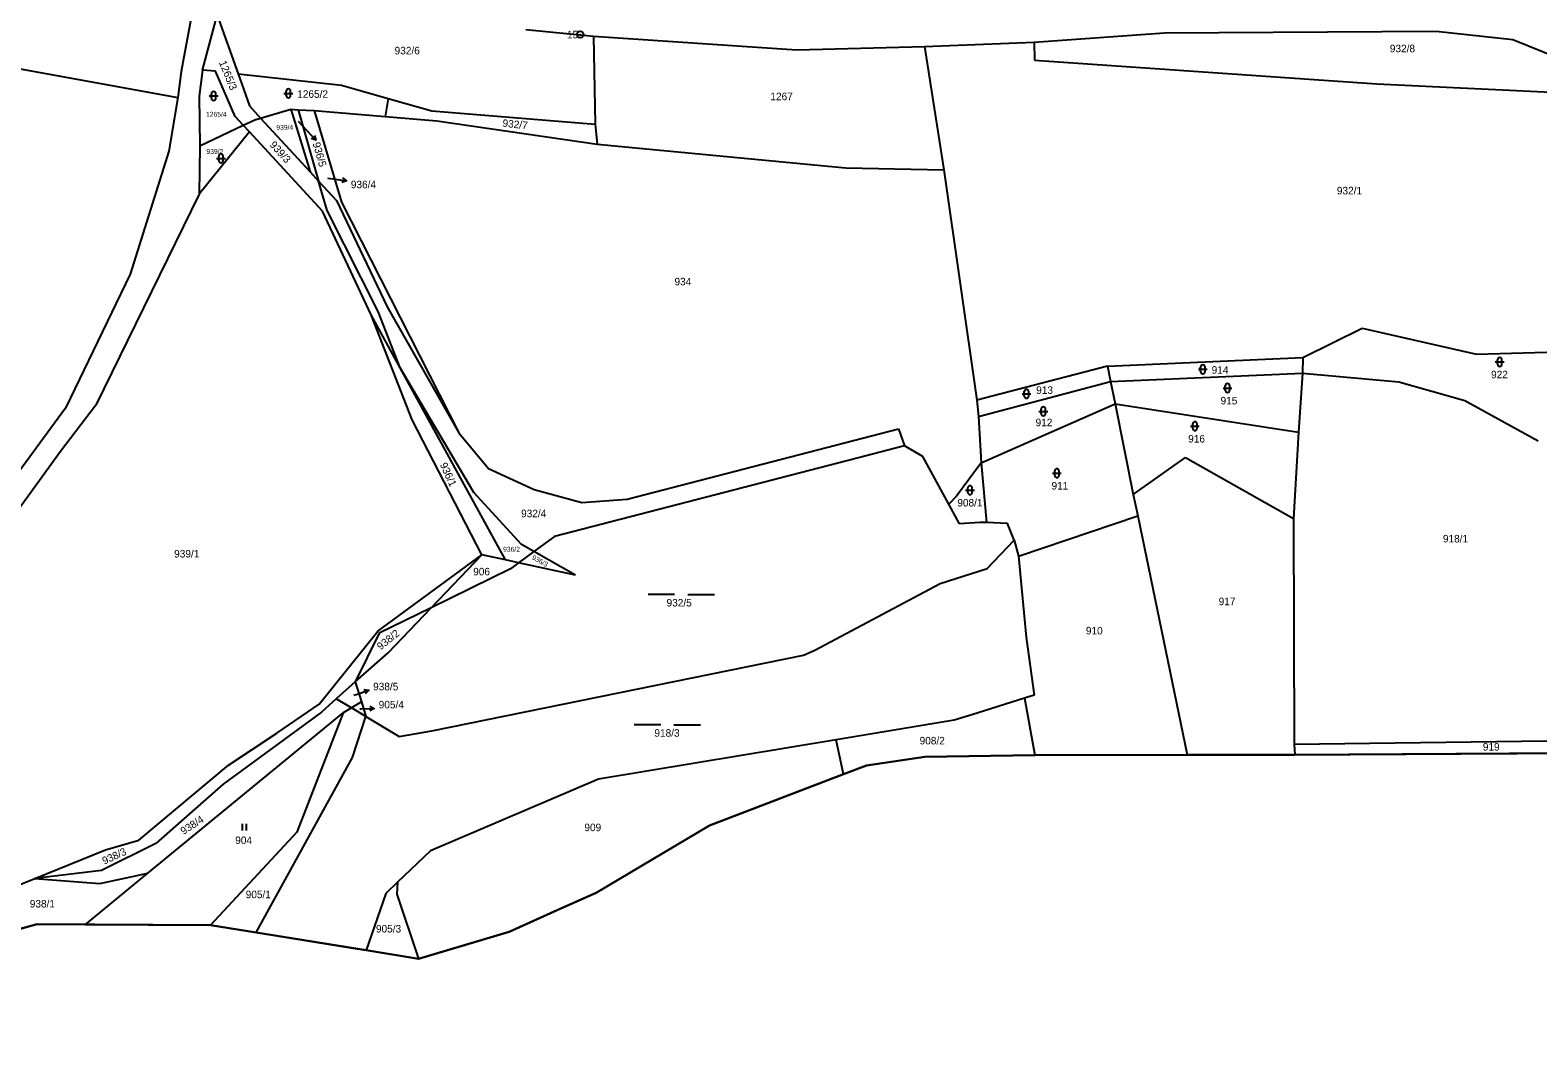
# Model space of a CAD drawing. Extents: x -760642 to -757221, y -1092371 to -1088855.
# Drawn here: x -759213 to -758872.5, y -1091814.5 to -1091585.2 of the extents above; entities that cross this region are included whole.
import ezdxf

# ---------------------------------------------------------------- set-up
doc = ezdxf.new("R2010")
doc.units = 0
for name, color, linetype in [('Vrstva 1', 7, 'Continuous'), ('Vrstva 13', 7, 'Continuous'), ('Vrstva 16', 7, 'Continuous'), ('Vrstva 17', 7, 'Continuous'), ('Vrstva 18', 7, 'Continuous'), ('Vrstva 24', 7, 'Continuous'), ('Vrstva 25', 7, 'Continuous'), ('Vrstva 28', 7, 'Continuous')]:
    doc.layers.add(name, color=color, linetype=linetype)

msp = doc.modelspace()

# ---------------------------------------------------------------- linework, layer by layer
at = {"layer": 'Vrstva 1'}
for p, q in [((-759176.55, -1091581.93), (-759178.92, -1091594.54)), ((-759174.11, -1091594.26), (-759170.74, -1091581.78)), ((-759170.74, -1091581.78), (-759166.06, -1091595.03)), ((-759101.04, -1091585.03), (-759085.76, -1091586.53)), ((-758986.21, -1091587.88), (-758956.8, -1091585.78)), ((-758956.8, -1091585.78), (-758895.46, -1091585.39)), ((-758895.46, -1091585.39), (-758878.15, -1091587.31)), ((-759250.54, -1091587.55), (-759179.64, -1091600.4)), ((-759085.76, -1091586.53), (-759039.8, -1091589.64)), ((-759085.76, -1091586.53), (-759085.35, -1091606.45)), ((-759039.8, -1091589.64), (-759011.02, -1091588.85)), ((-759011.02, -1091588.85), (-758986.21, -1091587.88)), ((-759011.02, -1091588.85), (-759006.65, -1091616.77)), ((-758986.21, -1091587.88), (-758986.18, -1091592)), ((-758878.15, -1091587.31), (-758859.64, -1091594.74)), ((-758986.18, -1091592), (-758908.83, -1091597.32)), ((-759178.92, -1091594.54), (-759179.64, -1091600.4)), ((-759174.11, -1091594.26), (-759174.81, -1091600.08)), ((-759171.13, -1091594.48), (-759174.11, -1091594.26)), ((-759166.71, -1091604.68), (-759171.13, -1091594.48)), ((-759166.06, -1091595.03), (-759142.72, -1091597.62)), ((-759166.06, -1091595.03), (-759163.48, -1091602.3)), ((-759142.72, -1091597.62), (-759132.11, -1091600.61)), ((-758908.83, -1091597.32), (-758853.33, -1091599.95)), ((-759179.64, -1091600.4), (-759181.67, -1091612.52)), ((-759174.81, -1091600.08), (-759174.68, -1091611.34)), ((-759163.48, -1091602.3), (-759160.95, -1091605.05)), ((-759160.95, -1091605.05), (-759154.16, -1091603.06)), ((-759154.16, -1091603.06), (-759149.77, -1091617.2)), ((-759154.16, -1091603.06), (-759152.5, -1091603.17)), ((-759132.11, -1091600.61), (-759132.79, -1091604.71)), ((-759132.11, -1091600.61), (-759122.26, -1091603.38)), ((-759164.88, -1091606.67), (-759166.71, -1091604.68)), ((-759164.88, -1091606.67), (-759162.29, -1091605.44)), ((-759162.29, -1091605.44), (-759160.95, -1091605.05)), ((-759160.95, -1091605.05), (-759149.77, -1091617.2)), ((-759152.5, -1091603.17), (-759148.85, -1091603.34)), ((-759152.5, -1091603.17), (-759147.85, -1091619.28)), ((-759148.85, -1091603.34), (-759142.71, -1091624.05)), ((-759148.85, -1091603.34), (-759132.79, -1091604.71)), ((-759132.79, -1091604.71), (-759121.12, -1091605.65)), ((-759122.26, -1091603.38), (-759085.35, -1091606.45)), ((-759121.12, -1091605.65), (-759084.94, -1091610.93)), ((-759085.35, -1091606.45), (-759084.94, -1091610.93)), ((-759163.48, -1091608.19), (-759174.84, -1091622.25)), ((-759174.68, -1091611.34), (-759164.88, -1091606.67)), ((-759163.48, -1091608.19), (-759164.88, -1091606.67)), ((-759147.01, -1091626.07), (-759163.48, -1091608.19)), ((-759181.67, -1091612.52), (-759190.38, -1091640.33)), ((-759174.68, -1091611.34), (-759174.84, -1091622.25)), ((-759084.94, -1091610.93), (-759028.78, -1091616.26)), ((-759028.78, -1091616.26), (-759006.65, -1091616.77)), ((-759149.77, -1091617.2), (-759147.85, -1091619.28)), ((-759147.85, -1091619.28), (-759143.81, -1091623.68)), ((-759145.94, -1091625.91), (-759147.85, -1091619.28)), ((-759006.65, -1091616.77), (-758999.15, -1091668.78)), ((-759174.84, -1091622.25), (-759198.14, -1091669.91)), ((-759135.98, -1091649.51), (-759147.01, -1091626.07)), ((-759134.43, -1091648.78), (-759145.94, -1091625.91)), ((-759143.81, -1091623.68), (-759132.39, -1091647.72)), ((-759142.71, -1091624.05), (-759116.16, -1091676.21)), ((-759190.38, -1091640.33), (-759204.99, -1091670.57)), ((-759126.74, -1091673.27), (-759135.98, -1091649.51)), ((-759129.43, -1091661.45), (-759135.98, -1091649.51)), ((-759129.43, -1091661.45), (-759134.43, -1091648.78)), ((-759132.39, -1091647.72), (-759116.16, -1091676.21)), ((-758925.53, -1091659.13), (-758912.16, -1091652.54)), ((-758912.16, -1091652.54), (-758886.3, -1091658.39)), ((-758969.66, -1091661.1), (-758925.53, -1091659.13)), ((-758925.53, -1091659.13), (-758925.63, -1091662.7)), ((-758886.3, -1091658.39), (-758865.25, -1091657.8)), ((-759112.77, -1091689.65), (-759129.43, -1091661.45)), ((-759105.64, -1091704.9), (-759129.43, -1091661.45)), ((-758969.66, -1091661.1), (-758999.15, -1091668.78)), ((-758969.66, -1091661.1), (-758968.96, -1091664.6)), ((-758968.96, -1091664.6), (-758925.63, -1091662.7)), ((-758925.63, -1091662.7), (-758926.52, -1091676.06)), ((-758925.63, -1091662.7), (-758903.87, -1091664.62)), ((-758998.78, -1091672.5), (-758968.96, -1091664.6)), ((-758968.96, -1091664.6), (-758967.96, -1091669.59)), ((-758903.87, -1091664.62), (-758888.92, -1091668.86)), ((-759204.99, -1091670.57), (-759219.73, -1091690.6)), ((-759198.14, -1091669.91), (-759206.15, -1091680.38)), ((-758999.15, -1091668.78), (-758998.78, -1091672.5)), ((-758991.72, -1091680.08), (-758967.96, -1091669.59)), ((-758967.96, -1091669.59), (-758926.52, -1091676.06)), ((-758967.96, -1091669.59), (-758963.85, -1091690.12)), ((-758888.92, -1091668.86), (-758872.38, -1091677.98)), ((-759111.01, -1091703.72), (-759126.74, -1091673.27)), ((-758998.78, -1091672.5), (-758998.18, -1091682.94)), ((-759116.16, -1091676.21), (-759109.46, -1091684.27)), ((-759078.19, -1091691.15), (-759016.89, -1091675.29)), ((-759016.89, -1091675.29), (-759015.55, -1091679.13)), ((-758926.52, -1091676.06), (-758927.65, -1091695.54)), ((-759206.15, -1091680.38), (-759216.01, -1091694.01)), ((-759015.55, -1091679.13), (-759026.18, -1091681.88)), ((-759011.36, -1091681.5), (-759015.55, -1091679.13)), ((-758998.18, -1091682.94), (-758991.72, -1091680.08)), ((-759109.46, -1091684.27), (-759099.18, -1091688.96)), ((-759026.18, -1091681.88), (-759094.61, -1091699.57)), ((-759005.54, -1091692.26), (-759011.36, -1091681.5)), ((-758998.18, -1091682.94), (-759003.8, -1091690.47)), ((-758998.18, -1091682.94), (-758997.01, -1091696.45)), ((-758963.85, -1091690.12), (-758952.02, -1091681.78)), ((-758952.02, -1091681.78), (-758927.65, -1091695.54)), ((-759102.05, -1091701.4), (-759112.77, -1091689.65)), ((-759099.18, -1091688.96), (-759088.37, -1091691.95)), ((-759088.37, -1091691.95), (-759078.19, -1091691.15)), ((-759003.8, -1091690.47), (-759005.54, -1091692.26)), ((-758963.85, -1091690.12), (-758962.85, -1091694.95)), ((-759003.1, -1091696.76), (-759005.54, -1091692.26)), ((-758989.74, -1091704.06), (-758962.85, -1091694.95)), ((-758962.85, -1091694.95), (-758951.68, -1091748.9)), ((-758998.54, -1091696.43), (-759003.1, -1091696.76)), ((-758997.01, -1091696.45), (-758998.54, -1091696.43)), ((-758992.22, -1091696.64), (-758997.01, -1091696.45)), ((-758990.76, -1091700.39), (-758992.22, -1091696.64)), ((-758927.65, -1091695.54), (-758927.48, -1091746.51)), ((-759099.25, -1091702.99), (-759102.05, -1091701.4)), ((-759094.61, -1091699.57), (-759099.25, -1091702.99)), ((-758996.82, -1091706.82), (-758990.76, -1091700.39)), ((-758990.76, -1091700.39), (-758989.74, -1091704.06)), ((-759134.46, -1091720.98), (-759111.01, -1091703.72)), ((-759111.01, -1091703.72), (-759122.46, -1091715.7)), ((-759105.64, -1091704.9), (-759111.01, -1091703.72)), ((-759102.7, -1091705.54), (-759105.64, -1091704.9)), ((-759099.25, -1091702.99), (-759102.7, -1091705.54)), ((-759089.81, -1091708.36), (-759099.25, -1091702.99)), ((-758989.74, -1091704.06), (-758988.05, -1091722.33)), ((-759104.54, -1091706.9), (-759122.46, -1091715.7)), ((-759102.7, -1091705.54), (-759104.54, -1091706.9)), ((-759089.81, -1091708.36), (-759102.7, -1091705.54)), ((-759007.49, -1091710.24), (-758996.82, -1091706.82)), ((-759035.77, -1091725.3), (-759007.49, -1091710.24)), ((-759122.46, -1091715.7), (-759134.19, -1091721.46)), ((-759132.18, -1091725.88), (-759122.46, -1091715.7)), ((-759147.73, -1091737.52), (-759134.46, -1091720.98)), ((-759134.19, -1091721.46), (-759139.57, -1091732.41)), ((-759038.32, -1091726.45), (-759035.77, -1091725.3)), ((-758988.05, -1091722.33), (-758986.25, -1091735.43)), ((-759139.57, -1091732.41), (-759132.18, -1091725.88)), ((-759122.3, -1091743.49), (-759038.32, -1091726.45)), ((-759139.57, -1091732.41), (-759143.86, -1091736.28)), ((-759139.57, -1091732.41), (-759138.18, -1091736.98)), ((-758986.25, -1091735.43), (-758988.45, -1091736.13)), ((-759157.27, -1091744.01), (-759147.73, -1091737.52)), ((-759143.86, -1091736.28), (-759147.23, -1091739.33)), ((-759140.45, -1091738.32), (-759143.86, -1091736.28)), ((-759140.45, -1091738.32), (-759142.3, -1091739.42)), ((-759138.18, -1091736.98), (-759140.45, -1091738.32)), ((-759137.17, -1091740.29), (-759140.45, -1091738.32)), ((-759138.18, -1091736.98), (-759137.17, -1091740.29)), ((-758988.45, -1091736.13), (-759000.34, -1091739.88)), ((-758988.45, -1091736.13), (-758986.11, -1091749.03)), ((-759186.44, -1091775.71), (-759142.3, -1091739.42)), ((-759147.23, -1091739.33), (-759169.41, -1091755.57)), ((-759142.3, -1091739.42), (-759152.76, -1091766.41)), ((-759140.23, -1091749.56), (-759137.17, -1091740.29)), ((-759137.17, -1091740.29), (-759129.63, -1091744.81)), ((-759004.32, -1091741.13), (-759030.99, -1091745.54)), ((-759000.34, -1091739.88), (-759004.32, -1091741.13)), ((-759168.23, -1091751.29), (-759157.27, -1091744.01)), ((-759129.63, -1091744.81), (-759122.3, -1091743.49)), ((-759030.99, -1091745.54), (-759084.6, -1091754.42)), ((-759029.27, -1091753.3), (-759030.99, -1091745.54)), ((-758927.48, -1091746.51), (-758857.98, -1091745.59)), ((-758927.48, -1091746.51), (-758927.37, -1091748.94)), ((-759188.49, -1091768.23), (-759168.23, -1091751.29)), ((-759161.94, -1091789.1), (-759140.23, -1091749.56)), ((-759169.41, -1091755.57), (-759184.64, -1091769)), ((-759084.6, -1091754.42), (-759122.55, -1091770.65)), ((-759152.76, -1091766.41), (-759172.28, -1091787.43)), ((-759184.64, -1091769), (-759196.9, -1091775.06)), ((-759195.98, -1091770.43), (-759188.49, -1091768.23)), ((-759211.96, -1091776.89), (-759195.98, -1091770.43)), ((-759122.55, -1091770.65), (-759130, -1091777.72)), ((-759196.9, -1091775.06), (-759211.96, -1091776.89)), ((-759200.49, -1091787.26), (-759186.44, -1091775.71)), ((-759197.29, -1091778.03), (-759186.44, -1091775.71)), ((-759236.72, -1091786.9), (-759211.96, -1091776.89)), ((-759211.96, -1091776.89), (-759197.29, -1091778.03)), ((-759130, -1091777.72), (-759132.69, -1091780.27)), ((-759130, -1091777.72), (-759130.18, -1091780.42)), ((-759132.69, -1091780.27), (-759137.1, -1091793.11)), ((-759130.18, -1091780.42), (-759125.32, -1091795.01))]:
    msp.add_line(p, q, dxfattribs=at)
at = {"layer": 'Vrstva 13'}
for p, q in [((-759024.12, -1091751.33), (-759010.94, -1091749.41)), ((-759010.94, -1091749.41), (-758986.11, -1091749.03)), ((-758986.11, -1091749.03), (-758951.68, -1091748.9)), ((-758951.68, -1091748.9), (-758927.37, -1091748.94)), ((-758927.37, -1091748.94), (-758858.2, -1091748.53)), ((-759029.27, -1091753.3), (-759024.12, -1091751.33)), ((-759059.56, -1091764.89), (-759029.27, -1091753.3)), ((-759085.17, -1091780.09), (-759059.56, -1091764.89)), ((-759093.14, -1091783.66), (-759085.17, -1091780.09)), ((-759104.81, -1091788.91), (-759093.14, -1091783.66)), ((-759235.47, -1091793.76), (-759211.44, -1091787.19)), ((-759211.44, -1091787.19), (-759200.49, -1091787.26)), ((-759200.49, -1091787.26), (-759172.28, -1091787.43)), ((-759172.28, -1091787.43), (-759161.94, -1091789.1)), ((-759161.94, -1091789.1), (-759157.72, -1091789.78)), ((-759157.72, -1091789.78), (-759140.15, -1091792.62)), ((-759125.32, -1091795.01), (-759104.81, -1091788.91)), ((-759140.15, -1091792.62), (-759137.1, -1091793.11)), ((-759137.1, -1091793.11), (-759125.32, -1091795.01))]:
    msp.add_line(p, q, dxfattribs=at)
at = {"layer": 'Vrstva 16'}
for p, q in [((-759152.48, -1091605.75), (-759150.53, -1091607.87)), ((-759150.53, -1091607.87), (-759148.495, -1091610.074)), ((-759145.76, -1091618.64), (-759144.54, -1091618.81)), ((-759144.54, -1091618.81), (-759141.567, -1091619.214)), ((-759139.88, -1091735.43), (-759139.39, -1091735.27)), ((-759139.39, -1091735.27), (-759136.536, -1091734.347)), ((-759138.54, -1091738.53), (-759138.28, -1091738.52)), ((-759138.28, -1091738.52), (-759135.281, -1091738.437))]:
    msp.add_line(p, q, dxfattribs=at)
for points in [[(-759148.806, -1091609), (-759148.495, -1091610.074), (-759149.54, -1091609.678)], [(-759142.491, -1091618.584), (-759141.567, -1091619.214), (-759142.626, -1091619.575)], [(-759137.641, -1091734.179), (-759136.536, -1091734.347), (-759137.333, -1091735.13)], [(-759136.295, -1091737.965), (-759135.281, -1091738.437), (-759136.267, -1091738.965)]]:
    msp.add_lwpolyline(points, dxfattribs=at)
at = {"layer": 'Vrstva 24'}
for radius in [0.75, 0.0327]:
    msp.add_circle((-759088.78, -1091586.18), radius, dxfattribs=at)
at = {"layer": 'Vrstva 25'}
for p, q in [((-759172.06, -1091600.56), (-759172.06, -1091599.56)), ((-759171.06, -1091600.56), (-759171.06, -1091599.56)), ((-759155.68, -1091599.47), (-759153.68, -1091599.47)), ((-759155.18, -1091599.97), (-759155.18, -1091598.97)), ((-759154.18, -1091599.97), (-759154.18, -1091598.97)), ((-759172.56, -1091600.06), (-759170.56, -1091600.06)), ((-759170.92, -1091614.15), (-759168.92, -1091614.15)), ((-759170.42, -1091614.65), (-759170.42, -1091613.65)), ((-759169.42, -1091614.65), (-759169.42, -1091613.65)), ((-758882.07, -1091660.15), (-758880.07, -1091660.15)), ((-758881.57, -1091660.65), (-758881.57, -1091659.65)), ((-758880.57, -1091660.65), (-758880.57, -1091659.65)), ((-758949.14, -1091661.81), (-758947.14, -1091661.81)), ((-758948.64, -1091662.31), (-758948.64, -1091661.31)), ((-758947.64, -1091662.31), (-758947.64, -1091661.31)), ((-758988.96, -1091667.37), (-758986.96, -1091667.37)), ((-758988.46, -1091667.87), (-758988.46, -1091666.87)), ((-758987.46, -1091667.87), (-758987.46, -1091666.87)), ((-758943.57, -1091666.05), (-758941.57, -1091666.05)), ((-758943.07, -1091666.55), (-758943.07, -1091665.55)), ((-758942.07, -1091666.55), (-758942.07, -1091665.55)), ((-758984.66, -1091671.83), (-758984.66, -1091670.83)), ((-758983.66, -1091671.83), (-758983.66, -1091670.83)), ((-758985.16, -1091671.33), (-758983.16, -1091671.33)), ((-758950.43, -1091675.16), (-758950.43, -1091674.16)), ((-758949.43, -1091675.16), (-758949.43, -1091674.16)), ((-758950.93, -1091674.66), (-758948.93, -1091674.66)), ((-758981.6, -1091685.78), (-758981.6, -1091684.78)), ((-758980.6, -1091685.78), (-758980.6, -1091684.78)), ((-758982.1, -1091685.28), (-758980.1, -1091685.28)), ((-759001.72, -1091689.12), (-758999.72, -1091689.12)), ((-759001.22, -1091689.62), (-759001.22, -1091688.62)), ((-759000.22, -1091689.62), (-759000.22, -1091688.62)), ((-759067.45, -1091712.71), (-759073.45, -1091712.71)), ((-759064.45, -1091712.71), (-759058.45, -1091712.71)), ((-759070.59, -1091742.14), (-759076.59, -1091742.14)), ((-759067.59, -1091742.14), (-759061.59, -1091742.14)), ((-759165.137, -1091764.515), (-759165.137, -1091766.015)), ((-759164.115, -1091766.015), (-759164.115, -1091764.515))]:
    msp.add_line(p, q, dxfattribs=at)
for centre, start, end in [((-759171.56, -1091599.56), 0, 180), ((-759154.68, -1091598.97), 0, 180), ((-759171.56, -1091600.56), 180, 0), ((-759154.68, -1091599.97), 180, 0), ((-759169.92, -1091613.65), 0, 180), ((-759169.92, -1091614.65), 180, 0), ((-758948.14, -1091661.31), 0, 180), ((-758881.07, -1091659.65), 0, 180), ((-758881.07, -1091660.65), 180, 0), ((-758948.14, -1091662.31), 180, 0), ((-758987.96, -1091666.87), 0, 180), ((-758942.57, -1091665.55), 0, 180), ((-758942.57, -1091666.55), 180, 0), ((-758987.96, -1091667.87), 180, 0), ((-758984.16, -1091670.83), 0, 180), ((-758984.16, -1091671.83), 180, 0), ((-758949.93, -1091674.16), 0, 180), ((-758949.93, -1091675.16), 180, 0), ((-758981.1, -1091684.78), 0, 180), ((-759000.72, -1091688.62), 0, 180), ((-758981.1, -1091685.78), 180, 0), ((-759000.72, -1091689.62), 180, 0)]:
    msp.add_arc(centre, 0.5, start, end, dxfattribs=at)
at = {"layer": 'Vrstva 28'}
msp.add_lwpolyline([(-758854.73, -1091748.51), (-758927.37, -1091748.94), (-758951.68, -1091748.9), (-758986.11, -1091749.03), (-759010.94, -1091749.41), (-759024.12, -1091751.33), (-759029.27, -1091753.3), (-759059.56, -1091764.89), (-759085.17, -1091780.09), (-759093.14, -1091783.66), (-759104.81, -1091788.91), (-759125.32, -1091795.01), (-759137.1, -1091793.11), (-759161.94, -1091789.1), (-759172.28, -1091787.43), (-759211.44, -1091787.19), (-759235.47, -1091793.76), (-759246.02, -1091793.76), (-759269.45, -1091797.46), (-759259.52, -1091831.81)], dxfattribs=at)

# ---------------------------------------------------------------- texts
at = {"layer": 'Vrstva 16'}
msp.add_text('936/5', height=1.7, rotation=285.67953, dxfattribs=at).set_placement((-759149.217, -1091610.769))
for s, p in [('936/4', (-759140.57, -1091620.91)), ('938/5', (-759135.54, -1091734.35)), ('905/4', (-759134.28, -1091738.44))]:
    msp.add_text(s, height=1.7, dxfattribs=at).set_placement(p)
at = {"layer": 'Vrstva 17'}
msp.add_text('15', height=1.7, dxfattribs=at).set_placement((-759091.751, -1091587.03))
at = {"layer": 'Vrstva 18'}
for s, height, p in [('932/6', 1.7, (-759130.68, -1091590.65)), ('932/8', 1.7, (-758905.89, -1091590.18)), ('1265/2', 1.7, (-759152.68, -1091600.47)), ('1267', 1.7, (-759045.81, -1091601.01)), ('1265/4', 1.1, (-759173.29, -1091604.74)), ('936/5', 0.1, (-759152.626, -1091605.75)), ('939/4', 1.1, (-759157.404, -1091607.7)), ('939/2', 1.1, (-759173.19, -1091613.15)), ('936/4', 0.1, (-759145.904, -1091618.64)), ('932/1', 1.7, (-758917.86, -1091622.29)), ('934', 1.7, (-759067.47, -1091642.85)), ('914', 1.7, (-758946.14, -1091662.81)), ('922', 1.7, (-758883.03, -1091663.85)), ('913', 1.7, (-758985.78, -1091667.37)), ('915', 1.7, (-758944.13, -1091669.75)), ('912', 1.7, (-758985.91, -1091674.68)), ('916', 1.7, (-758951.45, -1091678.36)), ('911', 1.7, (-758982.31, -1091688.98)), ('908/1', 1.7, (-759003.59, -1091692.82)), ('932/4', 1.7, (-759102.12, -1091695.25)), ('918/1', 1.7, (-758893.91, -1091700.94)), ('939/1', 1.7, (-759180.479, -1091704.34)), ('936/2', 1.1, (-759106.18, -1091703.03)), ('906', 1.7, (-759112.938, -1091708.38)), ('932/5', 1.7, (-759069.26, -1091715.41)), ('917', 1.7, (-758944.56, -1091715.12)), ('910', 1.7, (-758974.55, -1091721.72)), ('938/5', 0.1, (-759140.028, -1091735.43)), ('905/4', 0.1, (-759138.684, -1091738.53)), ('918/3', 1.7, (-759072.01, -1091744.84)), ('908/2', 1.7, (-759012.1, -1091746.58)), ('919', 1.7, (-758884.89, -1091747.98)), ('909', 1.7, (-759087.82, -1091766.18)), ('904', 1.7, (-759166.68, -1091769.09)), ('905/1', 1.7, (-759164.32, -1091781.33)), ('938/1', 1.7, (-759213.09, -1091783.43)), ('905/3', 1.7, (-759134.9, -1091789.08))]:
    msp.add_text(s, height=height, dxfattribs=at).set_placement(p)
for s, height, rotation, p in [('1265/3', 1.7, 292.06026, (-759170.39, -1091592.47)), ('932/7', 1.7, 354.1176, (-759106.38, -1091607)), ('939/3', 1.7, 312.13008, (-759159.03, -1091611.18)), ('936/1', 1.7, 294.67233, (-759120.51, -1091683.35)), ('936/3', 1.1, 330.91317, (-759099.78, -1091704.67)), ('938/2', 1.7, 38.79657, (-759133.839, -1091725.361)), ('938/4', 1.7, 32.90526, (-759178.37, -1091767.06)), ('938/3', 1.7, 24.53769, (-759196.26, -1091773.76))]:
    msp.add_text(s, height=height, rotation=rotation, dxfattribs=at).set_placement(p)

doc.saveas('drawing.dxf')
